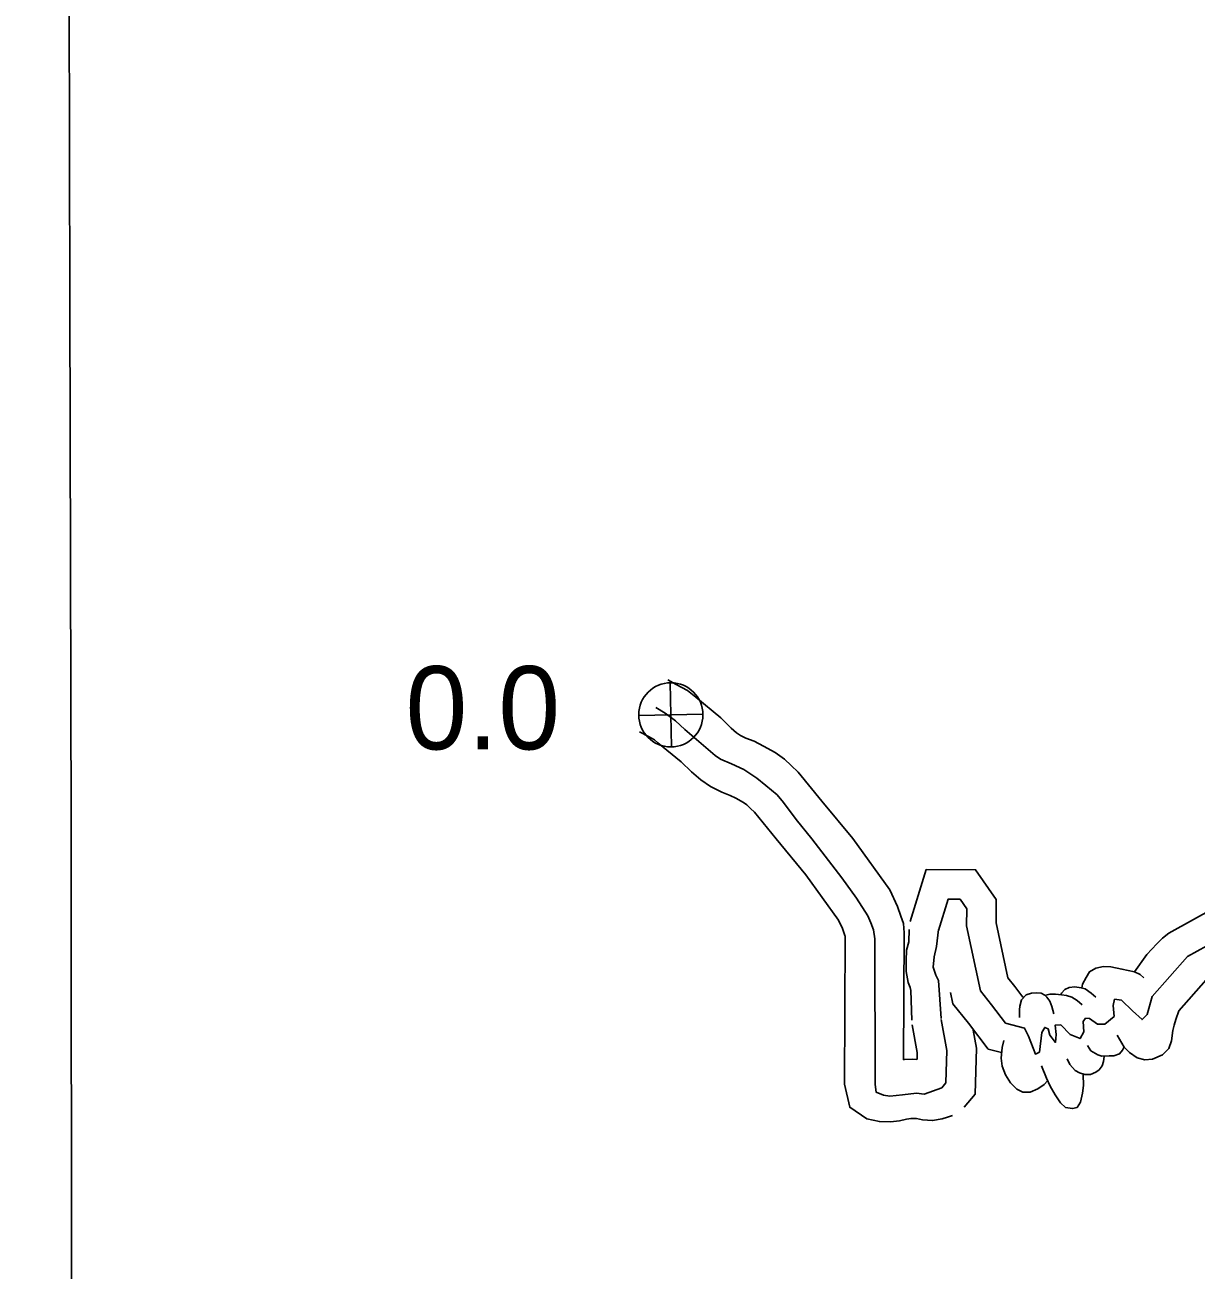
# Model space of a CAD drawing. Extents: x -83719 to 153526, y -11835 to 11446.
# Drawn here: x -2690 to -2491.8, y 787.2 to 997.9 of the extents above; entities that cross this region are included whole.
import ezdxf

# ---------------------------------------------------------------- set-up
doc = ezdxf.new("R2010")
doc.units = 0
for name, color, linetype in [('Level 11', 7, 'Continuous'), ('Level 2', 7, 'Continuous'), ('Level 25', 7, 'Continuous'), ('Level 26', 7, 'Continuous'), ('Level 59', 7, 'Continuous')]:
    doc.layers.add(name, color=color, linetype=linetype)

msp = doc.modelspace()

# ---------------------------------------------------------------- linework, layer by layer
at = {"layer": 'Level 11'}
for points in [[(-2539.08, 822.86), (-2539.81, 822.89), (-2541.22, 822.84), (-2541.31, 822.82), (-2541.2, 844.26), (-2541.35, 845.84), (-2541.8, 847.11), (-2542.34, 848.74), (-2543.67, 851.53), (-2549.92, 860.22), (-2555.14, 866.55), (-2559.18, 871.48), (-2560.32, 872.59), (-2561.48, 873.67), (-2563.04, 874.79), (-2565.03, 875.89), (-2566.6, 876.68), (-2567.98, 877.2), (-2568.9, 877.67), (-2569.56, 878.12), (-2570.48, 878.9), (-2572.26, 880.66), (-2576.48, 884.13), (-2577.88, 885.29), (-2579.78, 886.29), (-2581.2, 887.07)], [(-2533.07, 813.4), (-2533.91, 813.08), (-2534.81, 812.82), (-2536.41, 812.52), (-2538.13, 812.66), (-2539.15, 812.85), (-2539.86, 812.88), (-2540.05, 812.88), (-2540.81, 812.73), (-2542.03, 812.45), (-2543.53, 812.28), (-2545.41, 812.34), (-2547.51, 812.82), (-2550.43, 814.77), (-2551.34, 818.7), (-2551.2, 843.69), (-2551.26, 843.84), (-2551.64, 845.02), (-2552.32, 846.43), (-2557.84, 854.11), (-2562.86, 860.2), (-2566.55, 864.69), (-2567.2, 865.33), (-2567.84, 865.92), (-2568.41, 866.33), (-2569.69, 867.04), (-2570.64, 867.51), (-2572.06, 868.06), (-2574.01, 869.06), (-2575.61, 870.14), (-2577.22, 871.51), (-2578.96, 873.22), (-2582.87, 876.43), (-2583.47, 876.93), (-2584.5, 877.47), (-2586, 878.3)], [(-2465.72, 851.41), (-2469.44, 852.8), (-2470.27, 853.25), (-2473.91, 855.87), (-2480.78, 852.89), (-2496.47, 844.23)], [(-2521.06, 833.39), (-2521.14, 833.41), (-2522.49, 835.2), (-2523.69, 836.67), (-2525.65, 845.96), (-2525.63, 849.91), (-2529.13, 854.95), (-2537.48, 854.97), (-2540.18, 846.17)], [(-2540.39, 844.84), (-2540.45, 842.78), (-2540.8, 841.35), (-2540.91, 839.62), (-2540.91, 837.76), (-2540.52, 835.87), (-2540.19, 835.02), (-2540.07, 834.5), (-2539.95, 829.5)], [(-2496.47, 844.23), (-2497.49, 843.37), (-2498.48, 842.42), (-2500.15, 840.6), (-2502.24, 837.71)], [(-2500.7, 836.64), (-2501.29, 837.24), (-2502.24, 837.71), (-2504.38, 838.15), (-2506.28, 838.54), (-2507.51, 838.58), (-2508.78, 838.3), (-2509.85, 837.71), (-2510.44, 836.72), (-2511.03, 835.57), (-2511.19, 834.94)], [(-2508.8, 833.42), (-2509.59, 834.09), (-2510.58, 834.8), (-2511.25, 835), (-2512.36, 835.16), (-2513.31, 835.04), (-2514.02, 834.68), (-2514.58, 834.09), (-2514.7, 833.77)], [(-2490.11, 836.32), (-2494.76, 831.06)], [(-2524.76, 824.02), (-2527.01, 824.61), (-2530.36, 829.02), (-2532.97, 832.25), (-2533.38, 834.18)], [(-2517.43, 833.73), (-2518.06, 834.05), (-2518.89, 834.13), (-2519.68, 834.09), (-2520.59, 833.81), (-2521.35, 832.94), (-2521.66, 831.87), (-2521.7, 831.28), (-2521.7, 829.93)], [(-2517.43, 833.73), (-2517.07, 833.42), (-2516.6, 832.7), (-2516.24, 831.83), (-2515.92, 830.6)], [(-2511.09, 832.11), (-2511.96, 832.82), (-2512.87, 833.38), (-2513.78, 833.65), (-2514.62, 833.81), (-2515.61, 833.89), (-2516.56, 833.89), (-2517.25, 833.72)], [(-2494.76, 831.06), (-2495.24, 829.59), (-2495.55, 828.64), (-2495.75, 827.73), (-2495.99, 826.03), (-2496.46, 824.69), (-2497.49, 823.66), (-2499.23, 822.9), (-2500.5, 822.82), (-2501.81, 823.14), (-2503.11, 824.01), (-2503.99, 824.96), (-2505.21, 826.98)], [(-2539.87, 828.72), (-2539.01, 824.03), (-2539.04, 822.87)], [(-2529.54, 827.83), (-2528.98, 824.78), (-2529.22, 816.97), (-2531.08, 814.8)], [(-2516.95, 819.24), (-2517.55, 818.61), (-2518.61, 817.86), (-2519.88, 817.34), (-2521.15, 817.34), (-2522.18, 817.82), (-2523.25, 818.88), (-2524.08, 820.27), (-2524.63, 821.74), (-2524.79, 823.08), (-2524.67, 824.9), (-2524.36, 826.05)], [(-2504.03, 825), (-2504.3, 824.41), (-2504.78, 823.81), (-2505.73, 823.46), (-2506.52, 823.46), (-2507.79, 823.42), (-2508.46, 823.66), (-2509.65, 824.33), (-2510.2, 825.2)], [(-2510.95, 820.29), (-2510.91, 818.47), (-2511.03, 817.16), (-2511.39, 815.62), (-2511.98, 814.75), (-2512.74, 814.55), (-2513.92, 814.75), (-2514.79, 815.54), (-2515.7, 816.85), (-2516.5, 818.31), (-2517.17, 819.7), (-2517.96, 821.79)], [(-2507.39, 823.38), (-2507.51, 822.51), (-2507.75, 821.76), (-2508.22, 821.12), (-2508.78, 820.69), (-2509.69, 820.33), (-2510.64, 820.33), (-2511.55, 820.57), (-2512.3, 821), (-2513.21, 821.99), (-2513.65, 822.94)]]:
    msp.add_lwpolyline(points, dxfattribs=at)
at = {"layer": 'Level 2'}
msp.add_lwpolyline([(-3156.22, 774.31), (-3120.81, 773.9), (-3034.08, 773.09), (-2946.07, 773.53), (-2859.99, 771.27), (-2771.19, 774.4), (-2682.11, 774.93), (-2682.15, 862.37), (-2682.35, 951.02), (-2682.46, 1002.75)], dxfattribs=at)
at = {"layer": 'Level 26'}
for p, q in [((-2580.57, 875.75), (-2580.82, 886.6)), ((-2586.12, 881.05), (-2575.27, 881.3))]:
    msp.add_line(p, q, dxfattribs=at)
msp.add_circle((-2580.69, 881.17), 5.43, dxfattribs=at)
at = {"layer": 'Level 59'}
for points in [[(-2583.23, 882.42), (-2581.63, 881.45), (-2579.93, 880.14), (-2578.33, 878.67), (-2573.2, 874.26), (-2572.27, 873.66), (-2570.44, 872.86), (-2568.34, 871.92), (-2566.14, 870.45), (-2564.61, 869.21), (-2562.71, 867.61), (-2561.64, 866.34), (-2559.48, 863.43), (-2556.82, 860.19), (-2551.76, 853.58), (-2549.3, 850.14), (-2547.37, 847.13), (-2546.87, 845.96), (-2546.4, 844.76), (-2546.2, 843.29), (-2546.13, 818.62), (-2545.96, 817.35), (-2544.73, 816.79), (-2543.63, 816.65), (-2541.53, 816.88), (-2539.16, 817.18), (-2537.86, 817.01), (-2534.87, 818.07)], [(-2478.57, 848.39), (-2493.29, 840.27), (-2499.25, 833.52), (-2500.13, 830.45), (-2500.97, 829.59), (-2502.61, 831.11), (-2504.46, 832.9), (-2505.63, 833.03), (-2505.84, 831.99), (-2505.72, 830.15), (-2507.27, 828.8), (-2508.51, 828.8), (-2509.84, 829.8), (-2510.54, 829.84), (-2510.95, 829.3), (-2510.8, 827.53), (-2511.47, 826.38), (-2513.12, 827.09), (-2514.73, 828.72), (-2515.67, 828.66), (-2515.48, 827.06), (-2515.61, 825.75), (-2516.58, 826.99), (-2516.88, 828.02), (-2517.45, 828.27), (-2517.93, 827.42), (-2518.33, 824.1), (-2519.02, 823.78), (-2520.17, 826.78), (-2520.85, 828.17), (-2524.07, 829.01), (-2526.43, 832.11), (-2528.33, 834.46), (-2530.65, 845.45), (-2530.64, 848.35), (-2531.75, 849.96), (-2533.79, 849.96), (-2535.4, 844.7)], [(-2535.4, 844.86), (-2535.74, 841.97), (-2536.14, 840.23), (-2536.31, 838.49), (-2535.84, 837.09), (-2535.41, 836.19), (-2534.95, 829.78)], [(-2534.95, 829.62), (-2533.99, 824.4), (-2534.16, 818.89), (-2534.87, 818.07)]]:
    msp.add_lwpolyline(points, dxfattribs=at)

# ---------------------------------------------------------------- texts
at = {"layer": 'Level 25'}
msp.add_text('0.0', height=14.08, dxfattribs=at).set_placement((-2625.59, 875.32))

doc.saveas('drawing.dxf')
